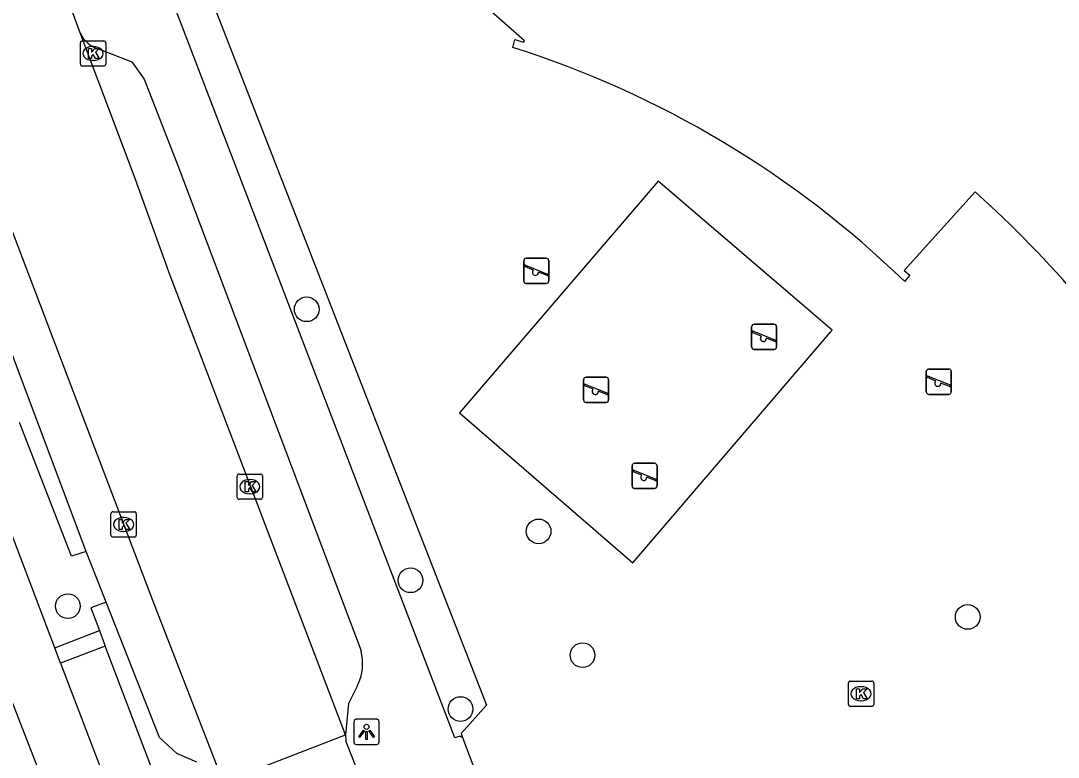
# Model space of a CAD drawing. Extents: x 162532 to 163264, y 381233 to 382042.
# Drawn here: x 162827.3 to 162868.38, y 381903.02 to 381932.19 of the extents above; entities that cross this region are included whole.
import ezdxf

# ---------------------------------------------------------------- set-up
doc = ezdxf.new("R2010")
doc.units = 0
for name, color, linetype in [('IMGEO_Boom', 7, 'Continuous'), ('IMGEO_Erf', 7, 'Continuous'), ('IMGEO_Haag', 7, 'Continuous'), ('IMGEO_Hek', 7, 'Continuous'), ('IMGEO_Kolk', 7, 'Continuous'), ('IMGEO_Lichtpunt', 7, 'Continuous'), ('IMGEO_Pand', 7, 'Continuous'), ('IMGEO_Parkeervlak_open', 7, 'Continuous'), ('IMGEO_Rijbaan_lokaal_open', 7, 'Continuous'), ('IMGEO_Speelvoorziening', 7, 'Continuous'), ('IMGEO_Voetpad_open', 7, 'Continuous')]:
    doc.layers.add(name, color=color, linetype=linetype)

msp = doc.modelspace()

# ---------------------------------------------------------------- linework, layer by layer
at = {"layer": 'IMGEO_Boom'}
for centre in [(162838.624, 381920.764), (162847.806, 381911.968), (162842.734, 381910.03), (162829.165, 381909.009), (162864.798, 381908.579), (162849.547, 381907.065), (162844.713, 381904.932)]:
    msp.add_circle(centre, 0.489, dxfattribs=at)
at = {"layer": 'IMGEO_Erf'}
msp.add_lwpolyline([(162859.43, 381919.938), (162852.535, 381925.84), (162844.68, 381916.663), (162851.535, 381910.72), (162859.43, 381919.938)], dxfattribs=at)
at = {"layer": 'IMGEO_Haag'}
msp.add_lwpolyline([(162834.189, 381935.596), (162834.322, 381934.396), (162845.741, 381905.089), (162844.734, 381903.96), (162844.789, 381903.809)], dxfattribs=at)
at = {"layer": 'IMGEO_Hek'}
for points in [[(162834.189, 381935.596), (162834.322, 381934.396), (162845.741, 381905.089), (162844.734, 381903.96), (162844.789, 381903.809)], [(162844.789, 381903.809), (162846.334, 381899.712), (162849.16, 381898.811), (162852.668, 381889.491), (162854.858, 381888.217)]]:
    msp.add_lwpolyline(points, dxfattribs=at)
at = {"layer": 'IMGEO_Kolk'}
for p, q in [((162829.661, 381930.471), (162829.661, 381931.323)), ((162829.736, 381931.397), (162830.588, 381931.397)), ((162830.149, 381931.177), (162830.174, 381931.177)), ((162830.662, 381931.323), (162830.662, 381930.471)), ((162830.588, 381930.397), (162829.736, 381930.397)), ((162830.172, 381930.617), (162830.147, 381930.617)), ((162835.869, 381913.313), (162835.869, 381914.165)), ((162835.944, 381914.239), (162836.796, 381914.239)), ((162836.357, 381914.019), (162836.382, 381914.019)), ((162836.87, 381914.165), (162836.87, 381913.313)), ((162836.38, 381913.459), (162836.355, 381913.459)), ((162836.796, 381913.239), (162835.944, 381913.239)), ((162830.872, 381911.816), (162830.872, 381912.668)), ((162830.947, 381912.742), (162831.799, 381912.742)), ((162831.873, 381912.668), (162831.873, 381911.816)), ((162831.36, 381912.522), (162831.385, 381912.522)), ((162831.383, 381911.962), (162831.358, 381911.962)), ((162831.799, 381911.742), (162830.947, 381911.742)), ((162860.075, 381905.112), (162860.075, 381905.964)), ((162860.15, 381906.038), (162861.002, 381906.038)), ((162860.563, 381905.818), (162860.588, 381905.818)), ((162861.076, 381905.964), (162861.076, 381905.112)), ((162860.586, 381905.258), (162860.561, 381905.258)), ((162861.002, 381905.038), (162860.15, 381905.038))]:
    msp.add_line(p, q, dxfattribs=at)
for points in [[(162829.661, 381930.471), (162829.661, 381931.323)], [(162829.736, 381931.397), (162830.588, 381931.397)], [(162830.662, 381931.323), (162830.662, 381930.471)], [(162829.982, 381931.097), (162830.105, 381931.097), (162830.105, 381930.946), (162830.235, 381931.097), (162830.399, 381931.097), (162830.253, 381930.946), (162830.406, 381930.697), (162830.254, 381930.697), (162830.169, 381930.861), (162830.105, 381930.794), (162830.105, 381930.697), (162829.982, 381930.697), (162829.982, 381931.097)], [(162830.588, 381930.397), (162829.736, 381930.397)], [(162835.869, 381913.313), (162835.869, 381914.165)], [(162835.944, 381914.239), (162836.796, 381914.239)], [(162836.19, 381913.939), (162836.313, 381913.939), (162836.313, 381913.788), (162836.443, 381913.939), (162836.607, 381913.939), (162836.461, 381913.788), (162836.614, 381913.539), (162836.462, 381913.539), (162836.377, 381913.703), (162836.313, 381913.636), (162836.313, 381913.539), (162836.19, 381913.539), (162836.19, 381913.939)], [(162836.87, 381914.165), (162836.87, 381913.313)], [(162836.796, 381913.239), (162835.944, 381913.239)], [(162830.872, 381911.816), (162830.872, 381912.668)], [(162830.947, 381912.742), (162831.799, 381912.742)], [(162831.873, 381912.668), (162831.873, 381911.816)], [(162831.193, 381912.442), (162831.316, 381912.442), (162831.316, 381912.291), (162831.446, 381912.442), (162831.61, 381912.442), (162831.464, 381912.291), (162831.617, 381912.042), (162831.465, 381912.042), (162831.38, 381912.206), (162831.316, 381912.139), (162831.316, 381912.042), (162831.193, 381912.042), (162831.193, 381912.442)], [(162831.799, 381911.742), (162830.947, 381911.742)], [(162860.075, 381905.112), (162860.075, 381905.964)], [(162860.15, 381906.038), (162861.002, 381906.038)], [(162860.396, 381905.738), (162860.519, 381905.738), (162860.519, 381905.587), (162860.649, 381905.738), (162860.813, 381905.738), (162860.667, 381905.587), (162860.82, 381905.338), (162860.668, 381905.338), (162860.583, 381905.502), (162860.519, 381905.435), (162860.519, 381905.338), (162860.396, 381905.338), (162860.396, 381905.738)], [(162861.076, 381905.964), (162861.076, 381905.112)], [(162861.002, 381905.038), (162860.15, 381905.038)]]:
    msp.add_lwpolyline(points, dxfattribs=at)
for centre, start, end in [((162829.738, 381931.321), 91.552, 178.448), ((162829.738, 381931.321), 91.552, 178.448), ((162830.586, 381931.321), 1.552, 88.448), ((162830.586, 381931.321), 1.552, 88.448), ((162829.738, 381930.473), 181.552, 268.448), ((162829.738, 381930.473), 181.552, 268.448), ((162830.586, 381930.473), 271.552, 358.448), ((162830.586, 381930.473), 271.552, 358.448), ((162835.946, 381914.163), 91.552, 178.448), ((162835.946, 381914.163), 91.552, 178.448), ((162836.794, 381914.163), 1.552, 88.448), ((162836.794, 381914.163), 1.552, 88.448), ((162835.946, 381913.315), 181.552, 268.448), ((162835.946, 381913.315), 181.552, 268.448), ((162836.794, 381913.315), 271.552, 358.448), ((162836.794, 381913.315), 271.552, 358.448), ((162830.949, 381912.666), 91.552, 178.448), ((162830.949, 381912.666), 91.552, 178.448), ((162831.797, 381912.666), 1.552, 88.448), ((162831.797, 381912.666), 1.552, 88.448), ((162830.949, 381911.818), 181.552, 268.448), ((162830.949, 381911.818), 181.552, 268.448), ((162831.797, 381911.818), 271.552, 358.448), ((162831.797, 381911.818), 271.552, 358.448), ((162860.152, 381905.962), 91.552, 178.448), ((162860.152, 381905.962), 91.552, 178.448), ((162861, 381905.962), 1.552, 88.448), ((162861, 381905.962), 1.552, 88.448), ((162860.152, 381905.114), 181.552, 268.448), ((162860.152, 381905.114), 181.552, 268.448), ((162861, 381905.114), 271.552, 358.448), ((162861, 381905.114), 271.552, 358.448)]:
    msp.add_arc(centre, 0.0765, start, end, dxfattribs=at)
for centre, major_axis, ratio, start_param, end_param in [((162830.148, 381930.897), (-0.387, 0.002), 0.722429, 4.712389, 7.853982), ((162830.173, 381930.897), (-0.39, 0.002), 0.717154, 1.570796, 4.712389), ((162836.356, 381913.739), (-0.387, 0.002), 0.722429, 4.712389, 7.853982), ((162836.381, 381913.739), (-0.39, 0.002), 0.717154, 1.570796, 4.712389), ((162831.359, 381912.242), (-0.387, 0.002), 0.722429, 4.712389, 7.853982), ((162831.384, 381912.242), (-0.39, 0.002), 0.717154, 1.570796, 4.712389), ((162860.562, 381905.538), (-0.387, 0.002), 0.722429, 4.712389, 7.853982), ((162860.587, 381905.538), (-0.39, 0.002), 0.717154, 1.570796, 4.712389)]:
    msp.add_ellipse(centre, major_axis=major_axis, ratio=ratio, start_param=start_param, end_param=end_param, dxfattribs=at)
at = {"layer": 'IMGEO_Lichtpunt'}
for p, q in [((162840.494, 381904.429), (162840.494, 381903.622)), ((162840.494, 381904.429), (162840.494, 381903.622)), ((162841.396, 381904.524), (162840.588, 381904.524)), ((162841.396, 381904.524), (162840.588, 381904.524)), ((162841.49, 381903.622), (162841.49, 381904.429)), ((162841.49, 381903.622), (162841.49, 381904.429)), ((162840.588, 381903.528), (162841.396, 381903.528)), ((162840.588, 381903.528), (162841.396, 381903.528))]:
    msp.add_line(p, q, dxfattribs=at)
for points in [[(162840.868, 381904.093), (162840.907, 381904.065), (162840.719, 381903.803), (162840.681, 381903.83), (162840.868, 381904.093)], [(162840.97, 381904.045), (162841.017, 381904.045), (162841.017, 381903.723), (162840.97, 381903.723), (162840.97, 381904.045)], [(162841.08, 381904.065), (162841.118, 381904.092), (162841.305, 381903.83), (162841.266, 381903.802), (162841.08, 381904.065)]]:
    msp.add_lwpolyline(points, dxfattribs=at)
msp.add_circle((162840.993, 381904.227), 0.0994, dxfattribs=at)
for centre, start, end in [((162840.588, 381904.429), 90, 180), ((162840.588, 381904.429), 90, 180), ((162841.396, 381904.429), 0, 90), ((162841.396, 381904.429), 0, 90), ((162840.588, 381903.622), 180, 270), ((162840.588, 381903.622), 180, 270), ((162841.396, 381903.622), 270, 0), ((162841.396, 381903.622), 270, 360)]:
    msp.add_arc(centre, 0.0946, start, end, dxfattribs=at)
at = {"layer": 'IMGEO_Pand'}
for points in [[(162846.786, 381931.138), (162846.866, 381931.447), (162847.205, 381931.347), (162847.251, 381931.4), (162838.678, 381938.944)], [(162865.929, 381924.647), (162865.097, 381925.414), (162862.288, 381922.299), (162862.51, 381922.112), (162862.302, 381921.865)]]:
    msp.add_lwpolyline(points, dxfattribs=at)
for centre, radius, start, end in [((162834.866, 381893.575), 39.409, 45.8779, 72.3936), ((162837.447, 381894.292), 41.625, 30.1855, 46.8236)]:
    msp.add_arc(centre, radius, start, end, dxfattribs=at)
at = {"layer": 'IMGEO_Parkeervlak_open'}
msp.add_lwpolyline([(162830.681, 381909.16), (162829.892, 381911.17)], dxfattribs=at)
at = {"layer": 'IMGEO_Rijbaan_lokaal_open'}
for points in [[(162829.655, 381931.714), (162829.228, 381932.86)], [(162823.828, 381932.171), (162826.355, 381925.416), (162832.519, 381909.238), (162835.311, 381902.038)], [(162840.157, 381903.907), (162833.218, 381922.103), (162831.789, 381926.055), (162829.655, 381931.714)], [(162835.311, 381902.038), (162840.157, 381903.907)], [(162840.157, 381903.907), (162840.171, 381903.644), (162842.524, 381897.718)]]:
    msp.add_lwpolyline(points, dxfattribs=at)
at = {"layer": 'IMGEO_Speelvoorziening'}
for p, q in [((162847.218, 381921.889), (162847.218, 381922.689)), ((162847.218, 381922.689), (162847.218, 381921.889)), ((162847.287, 381922.514), (162848.163, 381922.161)), ((162847.318, 381922.789), (162848.108, 381922.789)), ((162848.108, 381922.789), (162847.318, 381922.789)), ((162848.208, 381922.689), (162848.208, 381921.889)), ((162848.208, 381921.889), (162848.208, 381922.689)), ((162847.601, 381922.317), (162847.262, 381922.454)), ((162848.139, 381922.101), (162847.799, 381922.238)), ((162848.108, 381921.789), (162847.318, 381921.789)), ((162847.318, 381921.789), (162848.108, 381921.789)), ((162856.243, 381919.272), (162856.243, 381920.072)), ((162856.243, 381920.072), (162856.243, 381919.272)), ((162856.343, 381920.172), (162857.133, 381920.172)), ((162857.133, 381920.172), (162856.343, 381920.172)), ((162857.233, 381920.072), (162857.233, 381919.272)), ((162857.233, 381919.272), (162857.233, 381920.072)), ((162856.626, 381919.7), (162856.287, 381919.837)), ((162856.312, 381919.897), (162857.188, 381919.544)), ((162857.164, 381919.484), (162856.824, 381919.621)), ((162857.133, 381919.172), (162856.343, 381919.172)), ((162856.343, 381919.172), (162857.133, 381919.172)), ((162863.258, 381918.396), (162864.048, 381918.396)), ((162864.048, 381918.396), (162863.258, 381918.396)), ((162849.687, 381918.073), (162850.477, 381918.073)), ((162850.477, 381918.073), (162849.687, 381918.073)), ((162863.158, 381917.496), (162863.158, 381918.296)), ((162863.158, 381918.296), (162863.158, 381917.496)), ((162863.541, 381917.924), (162863.202, 381918.061)), ((162863.227, 381918.121), (162864.103, 381917.768)), ((162864.148, 381918.296), (162864.148, 381917.496)), ((162864.148, 381917.496), (162864.148, 381918.296)), ((162849.587, 381917.173), (162849.587, 381917.973)), ((162849.587, 381917.973), (162849.587, 381917.173)), ((162849.97, 381917.601), (162849.631, 381917.738)), ((162849.656, 381917.798), (162850.532, 381917.445)), ((162850.577, 381917.973), (162850.577, 381917.173)), ((162850.577, 381917.173), (162850.577, 381917.973)), ((162864.079, 381917.708), (162863.739, 381917.845)), ((162850.508, 381917.385), (162850.168, 381917.522)), ((162864.048, 381917.396), (162863.258, 381917.396)), ((162863.258, 381917.396), (162864.048, 381917.396)), ((162850.477, 381917.073), (162849.687, 381917.073)), ((162849.687, 381917.073), (162850.477, 381917.073)), ((162851.506, 381913.766), (162851.506, 381914.566)), ((162851.506, 381914.566), (162851.506, 381913.766)), ((162851.889, 381914.194), (162851.55, 381914.331)), ((162851.575, 381914.391), (162852.451, 381914.038)), ((162851.606, 381914.666), (162852.396, 381914.666)), ((162852.396, 381914.666), (162851.606, 381914.666)), ((162852.496, 381914.566), (162852.496, 381913.766)), ((162852.496, 381913.766), (162852.496, 381914.566)), ((162852.427, 381913.978), (162852.087, 381914.115)), ((162852.396, 381913.666), (162851.606, 381913.666)), ((162851.606, 381913.666), (162852.396, 381913.666))]:
    msp.add_line(p, q, dxfattribs=at)
for centre, radius, start, end in [((162847.318, 381922.689), 0.1, 90, 180), ((162847.318, 381922.689), 0.1, 90, 180), ((162847.275, 381922.484), 0.0327, 68.078, 248.078), ((162848.108, 381922.689), 0.1, 0, 90), ((162848.108, 381922.689), 0.1, 360, 90), ((162847.68, 381922.227), 0.12, 130.9928, 5.1632), ((162848.151, 381922.131), 0.0327, 248.078, 68.078), ((162847.318, 381921.889), 0.1, 180, 270), ((162847.318, 381921.889), 0.1, 180, 270), ((162848.108, 381921.889), 0.1, 270, 0), ((162848.108, 381921.889), 0.1, 270, 0), ((162856.343, 381920.072), 0.1, 90, 180), ((162856.343, 381920.072), 0.1, 90, 180), ((162857.133, 381920.072), 0.1, 0, 90), ((162857.133, 381920.072), 0.1, 360, 90), ((162856.3, 381919.867), 0.0327, 68.078, 248.078), ((162856.705, 381919.61), 0.12, 130.9928, 5.1632), ((162856.343, 381919.272), 0.1, 180, 270), ((162856.343, 381919.272), 0.1, 180, 270), ((162857.133, 381919.272), 0.1, 270, 0), ((162857.133, 381919.272), 0.1, 270, 0), ((162857.176, 381919.514), 0.0327, 248.078, 68.078), ((162863.258, 381918.296), 0.1, 90, 180), ((162863.258, 381918.296), 0.1, 90, 180), ((162864.048, 381918.296), 0.1, 0, 90), ((162864.048, 381918.296), 0.1, 360, 90), ((162849.687, 381917.973), 0.1, 90, 180), ((162849.687, 381917.973), 0.1, 90, 180), ((162850.477, 381917.973), 0.1, 0, 90), ((162850.477, 381917.973), 0.1, 360, 90), ((162863.215, 381918.091), 0.0327, 68.078, 248.078), ((162849.644, 381917.768), 0.0327, 68.078, 248.078), ((162850.049, 381917.511), 0.12, 130.9928, 5.1632), ((162863.62, 381917.834), 0.12, 130.9928, 5.1632), ((162864.091, 381917.738), 0.0327, 248.078, 68.078), ((162849.687, 381917.173), 0.1, 180, 270), ((162849.687, 381917.173), 0.1, 180, 270), ((162850.477, 381917.173), 0.1, 270, 0), ((162850.477, 381917.173), 0.1, 270, 0), ((162850.52, 381917.415), 0.0327, 248.078, 68.078), ((162863.258, 381917.496), 0.1, 180, 270), ((162863.258, 381917.496), 0.1, 180, 270), ((162864.048, 381917.496), 0.1, 270, 0), ((162864.048, 381917.496), 0.1, 270, 0), ((162851.606, 381914.566), 0.1, 90, 180), ((162851.606, 381914.566), 0.1, 90, 180), ((162851.563, 381914.361), 0.0327, 68.078, 248.078), ((162852.396, 381914.566), 0.1, 0, 90), ((162852.396, 381914.566), 0.1, 360, 90), ((162851.968, 381914.104), 0.12, 130.9928, 5.1632), ((162852.439, 381914.008), 0.0327, 248.078, 68.078), ((162851.606, 381913.766), 0.1, 180, 270), ((162851.606, 381913.766), 0.1, 180, 270), ((162852.396, 381913.766), 0.1, 270, 0), ((162852.396, 381913.766), 0.1, 270, 0)]:
    msp.add_arc(centre, radius, start, end, dxfattribs=at)
at = {"layer": 'IMGEO_Voetpad_open'}
for points in [[(162844.789, 381903.809), (162844.682, 381903.86), (162844.488, 381903.785), (162832.833, 381934.219)], [(162830.438, 381931.059), (162831.695, 381930.569), (162832.184, 381929.883), (162833.515, 381926.462), (162840.776, 381907.238)], [(162842.643, 381864.798), (162817.232, 381930.26)], [(162829.892, 381911.17), (162826.083, 381921.278)], [(162829.892, 381911.17), (162829.303, 381910.99), (162827.249, 381916.28)], [(162828.648, 381907.358), (162825.504, 381915.602)], [(162830.681, 381909.16), (162830.071, 381908.94), (162830.415, 381908.036)], [(162834.276, 381902.824), (162833.478, 381903.169), (162832.794, 381903.805), (162830.681, 381909.16)], [(162828.648, 381907.358), (162830.415, 381908.036)], [(162830.415, 381908.036), (162830.648, 381907.425)], [(162828.879, 381906.751), (162828.648, 381907.358)], [(162830.648, 381907.425), (162828.879, 381906.751)], [(162828.879, 381906.751), (162830.884, 381901.495), (162832.934, 381896.261), (162834.651, 381896.983), (162834.19, 381898.311), (162834.66, 381898.431), (162833.882, 381900.43), (162833.402, 381900.191), (162830.648, 381907.425)], [(162840.632, 381905.867), (162840.275, 381905.157), (162840.157, 381903.907)], [(162844.789, 381903.809), (162846.334, 381899.712), (162849.16, 381898.811), (162852.668, 381889.491), (162854.858, 381888.217), (162857.825, 381880.828), (162858.565, 381878.965), (162860.43, 381874.164), (162860.825, 381874.308), (162860.886, 381874.15)]]:
    msp.add_lwpolyline(points, dxfattribs=at)
for centre, radius, start, end in [((162830.684, 381932.148), 1.117, 202.8847, 257.2885), ((162838.887, 381906.743), 1.952, 333.3293, 14.6788)]:
    msp.add_arc(centre, radius, start, end, dxfattribs=at)

doc.saveas('drawing.dxf')
